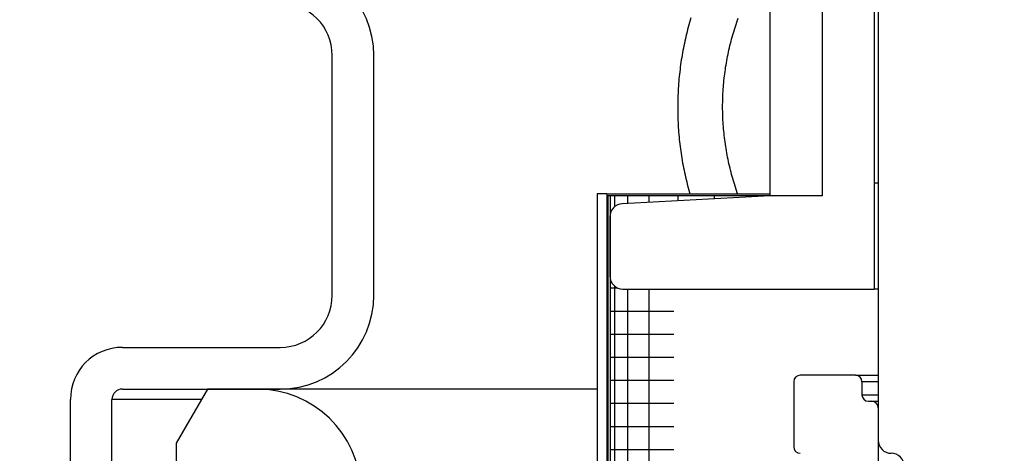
# Model space of a CAD drawing. Extents: x -169 to 2224, y 0 to 2796.
# Tile 360 of 530: x 1793.13 to 1795.49, y 973.66 to 974.7. Entities that reach past the tile are written whole.
import ezdxf

# ---------------------------------------------------------------- set-up
doc = ezdxf.new("R2010")
doc.units = 0
doc.header["$MEASUREMENT"] = 0
doc.header["$PDSIZE"] = 1
doc.layers.get('DEFPOINTS').update_dxf_attribs({"linetype": 'CONTINUOUS'})
doc.layers.add('DIM', color=3, linetype='CONTINUOUS')
doc.layers.add('SPILL-BUCKET', color=1, linetype='CONTINUOUS')
doc.styles.add('SIMPLEX', font='simplex')
doc.dimstyles.new('DIM64', dxfattribs={"dimscale": 64, "dimtxt": 0.09375, "dimasz": 0.09375, "dimexe": 0.0625, "dimexo": 0.0625, "dimgap": 0.046875, "dimtad": 1, "dimdec": 4, "dimzin": 3, "dimdsep": 46, "dimlunit": 4, "dimtxsty": 'SIMPLEX', "dimcen": 0, "dimclrd": 256, "dimclre": 256, "dimclrt": 256, "dimadec": 0, "dimazin": 0, "dimtfac": 1, "dimtdec": 4, "dimtmove": 0, "dimatfit": 3, "dimfxl": 1, "dimfrac": 2, "dimtolj": 1, "dimtzin": 0, "dimarcsym": 0})

# ---------------------------------------------------------------- blocks, each defined once
blk = doc.blocks.new('*D48')
at = {"layer": 'DEFPOINTS', "color": 0, "transparency": 16777216}
for p in [(2031.7725, 978.296), (1368.5472, 978.0147), (2031.7725, 700.5233)]:
    blk.add_point(p, dxfattribs=at)
at = {"layer": 'DIM', "lineweight": -2, "transparency": 16777216}
for p, q in [((2031.7725, 974.296), (2031.7725, 696.5233)), ((1368.5472, 974.0147), (1368.5472, 696.5233)), ((1374.5472, 700.5233), (2025.7725, 700.5233))]:
    blk.add_line(p, q, dxfattribs=at)
at = {"layer": 'DIM', "transparency": 16777216}
for points in [[(1374.5472, 701.5233), (1374.5472, 699.5233), (1368.5472, 700.5233)], [(2025.7725, 701.5233), (2025.7725, 699.5233), (2031.7725, 700.5233)]]:
    blk.add_solid(points, dxfattribs=at)
at = {"layer": 'DIM', "transparency": 16777216, "insert": (1700.1599, 708.0947), "char_height": 6, "attachment_point": 5, "style": 'SIMPLEX'}
blk.add_mtext('\\A1;55\'-3 1/4" (F.V. TANK SLAB)', dxfattribs=at)

msp = doc.modelspace()

# ---------------------------------------------------------------- linework, layer by layer
at = {"layer": 'SPILL-BUCKET', "color": 1, "linetype": 'Continuous'}
for p, q in [((1795.18011, 975.74374), (1795.18011, 974.31172)), ((1794.93028, 974.2803), (1794.93028, 975.61882)), ((1795.0552, 975.61882), (1795.0552, 974.2803)), ((1793.8785, 974.04209), (1793.8785, 974.61744)), ((1793.97843, 974.04209), (1793.97843, 974.61744)), ((1795.18011, 974.31172), (1795.18011, 974.05689)), ((1795.18011, 974.31172), (1795.18262, 974.31172)), ((1795.18262, 974.31172), (1795.19011, 974.31172)), ((1794.93028, 974.2803), (1794.57514, 974.26169)), ((1795.0552, 974.2803), (1794.93028, 974.2803)), ((1794.54554, 974.2305), (1794.54554, 974.08812)), ((1794.57677, 974.05689), (1795.18011, 974.05689)), ((1795.18262, 974.05689), (1795.18011, 974.05689)), ((1795.1901, 974.05689), (1795.18262, 974.05689)), ((1793.37447, 973.91717), (1793.75359, 973.91717)), ((1793.37447, 973.81724), (1793.75359, 973.81724)), ((1793.24956, 973.5112), (1793.24956, 973.79226)), ((1793.34949, 973.5112), (1793.34949, 973.79226))]:
    msp.add_line(p, q, dxfattribs=at)
at = {"layer": 'SPILL-BUCKET', "color": 7, "linetype": 'Continuous'}
for p, q in [((1795.1901, 974.74142), (1795.1901, 973.69439)), ((1794.53805, 974.28529), (1794.51506, 974.28529)), ((1794.51506, 974.28529), (1794.51506, 972.01185)), ((1794.53805, 974.28529), (1794.53805, 972.01185)), ((1794.53805, 974.28529), (1794.93029, 974.28529)), ((1794.53805, 974.28113), (1794.93033, 974.28113)), ((1794.54055, 974.28113), (1794.54055, 972.01185)), ((1794.54604, 974.28113), (1794.54604, 972.01185)), ((1794.55652, 974.28113), (1794.55652, 974.25426)), ((1794.5877, 974.28113), (1794.5877, 974.26234)), ((1794.63886, 974.28113), (1794.63886, 974.265)), ((1794.70879, 974.28113), (1794.70879, 974.26869)), ((1794.79587, 974.28113), (1794.79587, 974.27323)), ((1794.89803, 974.28113), (1794.89803, 974.27858)), ((1794.53805, 974.16606), (1794.53867, 974.16606)), ((1794.53867, 974.16606), (1794.54055, 974.16606)), ((1794.54604, 974.05974), (1794.55048, 974.05974)), ((1794.55048, 974.05974), (1794.56375, 974.05974)), ((1794.55652, 974.06435), (1794.55652, 972.16761)), ((1794.5877, 974.05687), (1794.5877, 972.16768)), ((1794.63886, 974.05687), (1794.63886, 972.16768)), ((1794.54604, 974.00439), (1794.55233, 974.00439)), ((1794.55233, 974.00439), (1794.57109, 974.00439)), ((1794.57109, 974.00439), (1794.60206, 974.00439)), ((1794.60206, 974.00439), (1794.64481, 974.00439)), ((1794.64481, 974.00439), (1794.69874, 974.00439)), ((1794.54604, 973.94904), (1794.55233, 973.94904)), ((1794.55233, 973.94904), (1794.57109, 973.94904)), ((1794.57109, 973.94904), (1794.60206, 973.94904)), ((1794.60206, 973.94904), (1794.64481, 973.94904)), ((1794.64481, 973.94904), (1794.69874, 973.94904)), ((1794.54604, 973.89369), (1794.55233, 973.89369)), ((1794.55233, 973.89369), (1794.57109, 973.89369)), ((1794.57109, 973.89369), (1794.60206, 973.89369)), ((1794.60206, 973.89369), (1794.64481, 973.89369)), ((1794.64481, 973.89369), (1794.69874, 973.89369)), ((1794.54604, 973.83834), (1794.55233, 973.83834)), ((1794.55233, 973.83834), (1794.57109, 973.83834)), ((1794.57109, 973.83834), (1794.60206, 973.83834)), ((1794.60206, 973.83834), (1794.64481, 973.83834)), ((1794.64481, 973.83834), (1794.69874, 973.83834)), ((1794.51495, 973.81724), (1793.69823, 973.81724)), ((1794.54604, 973.783), (1794.55233, 973.783)), ((1794.55233, 973.783), (1794.57109, 973.783)), ((1794.57109, 973.783), (1794.60206, 973.783)), ((1794.60206, 973.783), (1794.64481, 973.783)), ((1794.64481, 973.783), (1794.69874, 973.783)), ((1794.54604, 973.72765), (1794.55233, 973.72765)), ((1794.55233, 973.72765), (1794.57109, 973.72765)), ((1794.57109, 973.72765), (1794.60206, 973.72765)), ((1794.60206, 973.72765), (1794.64481, 973.72765)), ((1794.64481, 973.72765), (1794.69874, 973.72765)), ((1794.54604, 973.6723), (1794.55233, 973.6723)), ((1794.55233, 973.6723), (1794.57109, 973.6723)), ((1794.57109, 973.6723), (1794.60206, 973.6723)), ((1794.60206, 973.6723), (1794.64481, 973.6723)), ((1794.64481, 973.6723), (1794.69874, 973.6723))]:
    msp.add_line(p, q, dxfattribs=at)
at = {"layer": 'SPILL-BUCKET', "linetype": 'Continuous'}
for p, q in [((1794.73849, 974.70174), (1794.73688, 974.69624)), ((1794.74014, 974.70724), (1794.73849, 974.70174)), ((1794.84853, 974.69189), (1794.85024, 974.6969)), ((1794.85024, 974.6969), (1794.85198, 974.7019)), ((1794.85198, 974.7019), (1794.85377, 974.70688)), ((1794.73089, 974.6741), (1794.7295, 974.66854)), ((1794.73232, 974.67965), (1794.73089, 974.6741)), ((1794.7338, 974.68519), (1794.73232, 974.67965)), ((1794.73532, 974.69072), (1794.7338, 974.68519)), ((1794.73688, 974.69624), (1794.73532, 974.69072)), ((1794.84215, 974.6717), (1794.84368, 974.67677)), ((1794.84368, 974.67677), (1794.84526, 974.68182)), ((1794.84526, 974.68182), (1794.84687, 974.68686)), ((1794.84687, 974.68686), (1794.84853, 974.69189)), ((1794.72559, 974.65178), (1794.72437, 974.64618)), ((1794.72685, 974.65738), (1794.72559, 974.65178)), ((1794.72815, 974.66296), (1794.72685, 974.65738)), ((1794.7295, 974.66854), (1794.72815, 974.66296)), ((1794.83515, 974.64618), (1794.83646, 974.6513)), ((1794.83646, 974.6513), (1794.83782, 974.65642)), ((1794.83782, 974.65642), (1794.83922, 974.66153)), ((1794.83922, 974.66153), (1794.84066, 974.66662)), ((1794.84066, 974.66662), (1794.84215, 974.6717)), ((1794.72099, 974.62931), (1794.71996, 974.62367)), ((1794.72208, 974.63494), (1794.72099, 974.62931)), ((1794.7232, 974.64056), (1794.72208, 974.63494)), ((1794.72437, 974.64618), (1794.7232, 974.64056)), ((1794.83033, 974.62556), (1794.83147, 974.63073)), ((1794.83147, 974.63073), (1794.83265, 974.63589)), ((1794.83265, 974.63589), (1794.83388, 974.64104)), ((1794.83388, 974.64104), (1794.83515, 974.64618)), ((1794.71711, 974.6067), (1794.71625, 974.60103)), ((1794.71801, 974.61237), (1794.71711, 974.6067)), ((1794.71896, 974.61802), (1794.71801, 974.61237)), ((1794.71996, 974.62367), (1794.71896, 974.61802)), ((1794.8253, 974.59958), (1794.82622, 974.60479)), ((1794.82622, 974.60479), (1794.82718, 974.61)), ((1794.82718, 974.61), (1794.82819, 974.61519)), ((1794.82819, 974.61519), (1794.82924, 974.62038)), ((1794.82924, 974.62038), (1794.83033, 974.62556)), ((1794.71394, 974.58399), (1794.71326, 974.57829)), ((1794.71467, 974.58968), (1794.71394, 974.58399)), ((1794.71543, 974.59536), (1794.71467, 974.58968)), ((1794.71625, 974.60103), (1794.71543, 974.59536)), ((1794.82138, 974.57341), (1794.82208, 974.57866)), ((1794.82208, 974.57866), (1794.82282, 974.5839)), ((1794.82282, 974.5839), (1794.8236, 974.58913)), ((1794.8236, 974.58913), (1794.82443, 974.59436)), ((1794.82443, 974.59436), (1794.8253, 974.59958)), ((1794.71098, 974.55547), (1794.71053, 974.54976)), ((1794.71148, 974.56118), (1794.71098, 974.55547)), ((1794.71203, 974.56689), (1794.71148, 974.56118)), ((1794.71262, 974.5726), (1794.71203, 974.56689)), ((1794.71326, 974.57829), (1794.71262, 974.5726)), ((1794.81906, 974.55237), (1794.81957, 974.55764)), ((1794.81957, 974.55764), (1794.82013, 974.5629)), ((1794.82013, 974.5629), (1794.82074, 974.56816)), ((1794.82074, 974.56816), (1794.82138, 974.57341)), ((1794.70943, 974.53259), (1794.70915, 974.52686)), ((1794.70975, 974.53831), (1794.70943, 974.53259)), ((1794.71011, 974.54404), (1794.70975, 974.53831)), ((1794.71053, 974.54976), (1794.71011, 974.54404)), ((1794.81715, 974.52597), (1794.81744, 974.53126)), ((1794.81744, 974.53126), (1794.81778, 974.53654)), ((1794.81778, 974.53654), (1794.81816, 974.54182)), ((1794.81816, 974.54182), (1794.81859, 974.54709)), ((1794.81859, 974.54709), (1794.81906, 974.55237)), ((1794.70859, 974.50967), (1794.70849, 974.50394)), ((1794.70873, 974.5154), (1794.70859, 974.50967)), ((1794.70892, 974.52113), (1794.70873, 974.5154)), ((1794.70915, 974.52686), (1794.70892, 974.52113)), ((1794.81644, 974.50481), (1794.81655, 974.51011)), ((1794.81655, 974.51011), (1794.81671, 974.5154)), ((1794.81671, 974.5154), (1794.81691, 974.52069)), ((1794.81691, 974.52069), (1794.81715, 974.52597)), ((1794.70844, 974.49247), (1794.70843, 974.49056)), ((1794.70843, 974.49056), (1794.70845, 974.48483)), ((1794.70849, 974.50394), (1794.70844, 974.4982)), ((1794.70844, 974.4982), (1794.70844, 974.49247)), ((1794.70845, 974.48483), (1794.70852, 974.4791)), ((1794.81636, 974.49423), (1794.81638, 974.49952)), ((1794.81638, 974.48894), (1794.81636, 974.49423)), ((1794.81638, 974.49952), (1794.81644, 974.50481)), ((1794.81645, 974.48364), (1794.81638, 974.48894)), ((1794.70852, 974.4791), (1794.70863, 974.47336)), ((1794.70863, 974.47336), (1794.70879, 974.46763)), ((1794.70879, 974.46763), (1794.70899, 974.4619)), ((1794.70899, 974.4619), (1794.70923, 974.45617)), ((1794.81657, 974.47835), (1794.81645, 974.48364)), ((1794.81673, 974.47306), (1794.81657, 974.47835)), ((1794.81694, 974.46778), (1794.81673, 974.47306)), ((1794.81719, 974.46249), (1794.81694, 974.46778)), ((1794.81748, 974.4572), (1794.81719, 974.46249)), ((1794.70923, 974.45617), (1794.70953, 974.45044)), ((1794.70953, 974.45044), (1794.70986, 974.44472)), ((1794.70986, 974.44472), (1794.71024, 974.439)), ((1794.71024, 974.439), (1794.71067, 974.43328)), ((1794.81782, 974.45192), (1794.81748, 974.4572)), ((1794.81821, 974.44664), (1794.81782, 974.45192)), ((1794.81864, 974.44137), (1794.81821, 974.44664)), ((1794.81912, 974.43609), (1794.81864, 974.44137)), ((1794.71067, 974.43328), (1794.71114, 974.42757)), ((1794.71114, 974.42757), (1794.71166, 974.42186)), ((1794.71166, 974.42186), (1794.71222, 974.41615)), ((1794.71222, 974.41615), (1794.71282, 974.41045)), ((1794.81964, 974.43083), (1794.81912, 974.43609)), ((1794.8202, 974.42557), (1794.81964, 974.43083)), ((1794.82081, 974.42031), (1794.8202, 974.42557)), ((1794.82146, 974.41506), (1794.82081, 974.42031)), ((1794.82217, 974.40981), (1794.82146, 974.41506)), ((1794.71282, 974.41045), (1794.71347, 974.40475)), ((1794.71347, 974.40475), (1794.71417, 974.39906)), ((1794.71417, 974.39906), (1794.71491, 974.39337)), ((1794.71491, 974.39337), (1794.7157, 974.38769)), ((1794.82291, 974.40457), (1794.82217, 974.40981)), ((1794.8237, 974.39934), (1794.82291, 974.40457)), ((1794.82453, 974.39411), (1794.8237, 974.39934)), ((1794.82541, 974.38889), (1794.82453, 974.39411)), ((1794.7157, 974.38769), (1794.71652, 974.38202)), ((1794.71652, 974.38202), (1794.7174, 974.37635)), ((1794.7174, 974.37635), (1794.71832, 974.37069)), ((1794.71832, 974.37069), (1794.71928, 974.36504)), ((1794.82633, 974.38368), (1794.82541, 974.38889)), ((1794.8273, 974.37847), (1794.82633, 974.38368)), ((1794.82831, 974.37328), (1794.8273, 974.37847)), ((1794.82937, 974.36809), (1794.82831, 974.37328)), ((1794.83047, 974.36291), (1794.82937, 974.36809)), ((1794.71928, 974.36504), (1794.72029, 974.35939)), ((1794.72029, 974.35939), (1794.72134, 974.35375)), ((1794.72134, 974.35375), (1794.72244, 974.34813)), ((1794.72244, 974.34813), (1794.72358, 974.34251)), ((1794.72358, 974.34251), (1794.72476, 974.33689)), ((1794.83161, 974.35775), (1794.83047, 974.36291)), ((1794.8328, 974.35259), (1794.83161, 974.35775)), ((1794.83403, 974.34744), (1794.8328, 974.35259)), ((1794.8353, 974.3423), (1794.83403, 974.34744)), ((1794.83662, 974.33717), (1794.8353, 974.3423)), ((1794.72476, 974.33689), (1794.72599, 974.33129)), ((1794.72599, 974.33129), (1794.72726, 974.3257)), ((1794.72726, 974.3257), (1794.72858, 974.32012)), ((1794.72858, 974.32012), (1794.72994, 974.31455)), ((1794.83798, 974.33206), (1794.83662, 974.33717)), ((1794.83939, 974.32696), (1794.83798, 974.33206)), ((1794.84084, 974.32187), (1794.83939, 974.32696)), ((1794.84233, 974.31679), (1794.84084, 974.32187)), ((1794.72994, 974.31455), (1794.73135, 974.30899)), ((1794.73135, 974.30899), (1794.73753, 974.28529)), ((1794.84387, 974.31172), (1794.84233, 974.31679)), ((1794.85214, 974.28529), (1794.84387, 974.31172)), ((1795.13545, 973.85053), (1795.00273, 973.85053)), ((1795.13545, 973.85053), (1795.1417, 973.85053)), ((1795.1417, 973.85053), (1795.1901, 973.85053)), ((1794.98712, 973.83492), (1794.98712, 973.67877)), ((1795.1901, 973.83492), (1795.15107, 973.83492)), ((1795.15107, 973.83492), (1795.15107, 973.80369)), ((1793.57871, 973.81724), (1793.50376, 973.68742)), ((1793.69823, 973.81724), (1793.57871, 973.81724)), ((1795.15107, 973.80369), (1795.161, 973.80369)), ((1795.161, 973.80369), (1795.1901, 973.80369)), ((1793.35548, 973.79226), (1793.34949, 973.79226)), ((1793.37346, 973.79226), (1793.35548, 973.79226)), ((1793.40339, 973.79226), (1793.37346, 973.79226)), ((1793.44521, 973.79226), (1793.40339, 973.79226)), ((1793.49883, 973.79226), (1793.44521, 973.79226)), ((1793.56415, 973.79226), (1793.49883, 973.79226)), ((1795.16668, 973.78808), (1795.17449, 973.78808)), ((1795.17449, 973.78808), (1795.17842, 973.78808)), ((1795.17842, 973.78808), (1795.19011, 973.78808)), ((1795.1901, 973.77246), (1795.1901, 973.63818)), ((1793.50376, 973.68742), (1793.50376, 973.56741))]:
    msp.add_line(p, q, dxfattribs=at)
at = {"layer": 'SPILL-BUCKET', "color": 1, "linetype": 'Continuous'}
for centre, radius, start, end in [((1793.75359, 974.61744), 0.22485, 0, 90), ((1793.75359, 974.61744), 0.12491, 0, 90), ((1794.57677, 974.2305), 0.03123, 93, 180), ((1794.57677, 974.08812), 0.03123, 180, 270), ((1793.75359, 974.04209), 0.12491, 270, 0), ((1793.75359, 974.04209), 0.22485, 270, 0), ((1793.37447, 973.79226), 0.12491, 90, 180), ((1793.37447, 973.79226), 0.02498, 90, 180)]:
    msp.add_arc(centre, radius, start, end, dxfattribs=at)
at = {"layer": 'SPILL-BUCKET', "linetype": 'Continuous'}
for centre, radius, start, end in [((1795.00273, 973.83492), 0.01561, 90, 180), ((1795.13545, 973.83492), 0.01561, 0, 90), ((1793.69823, 973.56741), 0.24983, 2, 90), ((1795.16668, 973.80369), 0.01561, 180, 270), ((1795.17449, 973.77246), 0.01561, 0, 90), ((1795.00273, 973.67877), 0.01561, 180, 270)]:
    msp.add_arc(centre, radius, start, end, dxfattribs=at)
at = {"layer": 'SPILL-BUCKET', "color": 7, "linetype": 'Continuous'}
for centre, start, end in [((1795.22133, 973.69439), 180, 270), ((1795.22133, 973.63193), 0, 90)]:
    msp.add_arc(centre, 0.03123, start, end, dxfattribs=at)

# ---------------------------------------------------------------- dimensions: what is measured, and where the dimension line sits
at = {"layer": 'DIM'}
dim = msp.add_linear_dim(base=(2031.77254, 700.52328), p1=(1368.54722, 978.01471), p2=(2031.77254, 978.29596), angle=0, text='<> (F.V. TANK SLAB)', dimstyle='DIM64', dxfattribs=at)
dim.commit()
dim.dimension.update_dxf_attribs({"geometry": '*D48', "text_midpoint": (1700.15988, 708.09471)})

doc.saveas('drawing.dxf')
